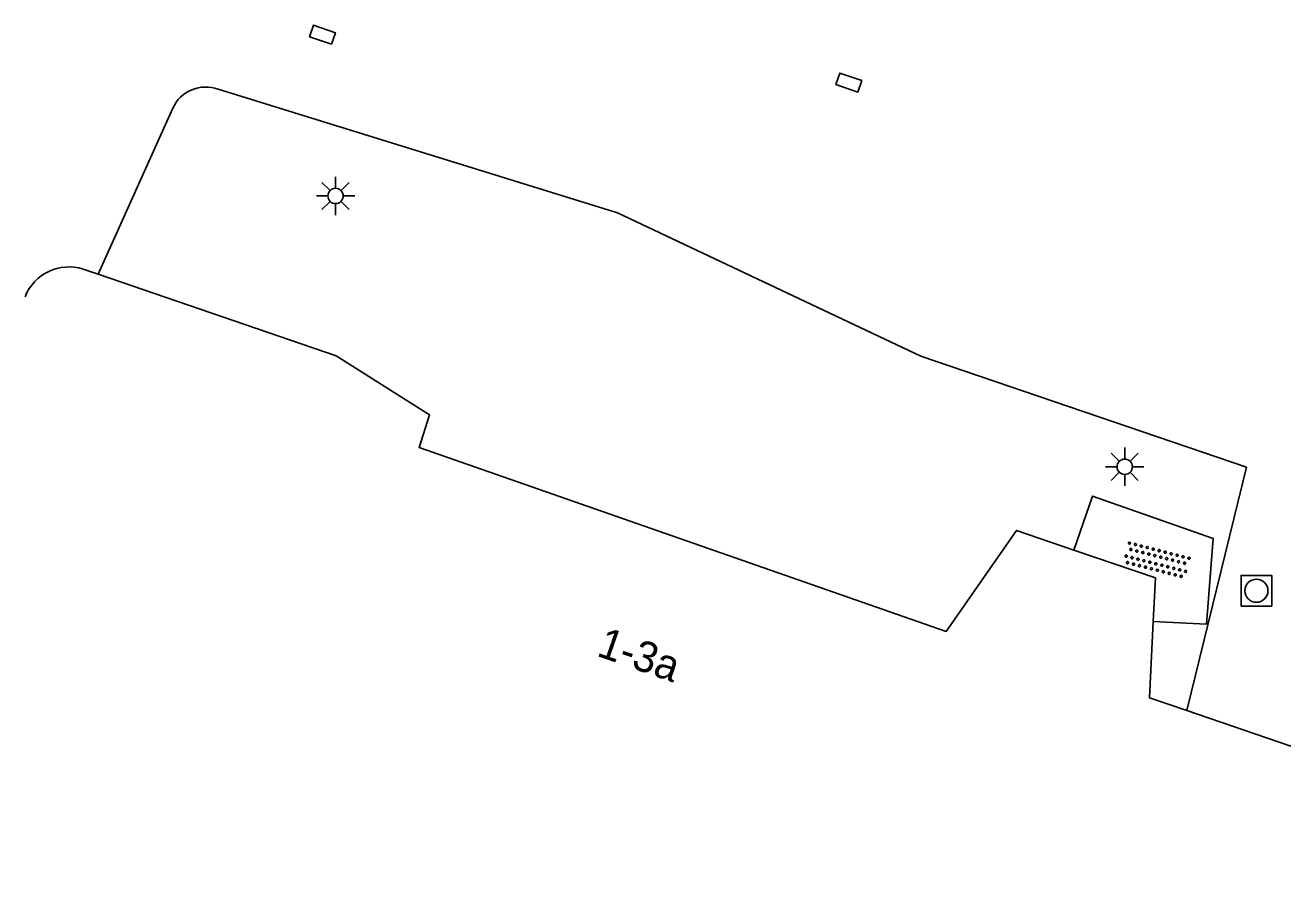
# Model space of a CAD drawing. Extents: x 132999 to 136000, y 398499 to 400501.
# Drawn here: x 133957.51 to 133998.42, y 399439.34 to 399466.95 of the extents above; entities that cross this region are included whole.
import ezdxf

# ---------------------------------------------------------------- set-up
doc = ezdxf.new("R2010")
doc.units = 0
for name, color, linetype in [('gg-anno-huisnummerreeks BGT', 7, 'Continuous'), ('gg-bbg-hoofdgebouw', 7, 'Continuous'), ('gg-bbg-onder overbouw', 7, 'Continuous'), ('gg-bbg-pand overbouw', 7, 'Continuous'), ('gg-knt-verharding', 7, 'Continuous'), ('gt-symb-kolk center center', 7, 'Continuous'), ('gt-symb-lichtmast', 7, 'Continuous'), ('gt-symb-overige verharding', 7, 'Continuous'), ('gt-symb-rioolschacht', 7, 'Continuous')]:
    doc.layers.add(name, color=color, linetype=linetype)

# ---------------------------------------------------------------- blocks, each defined once
blk = doc.blocks.new('gt0-KOLKCC')
at = {"layer": 'gt-symb-kolk center center'}
blk.add_lwpolyline([(-0.375, 0.2), (0.375, 0.2), (0.375, -0.2), (-0.375, -0.2)], close=True, dxfattribs=at)
blk = doc.blocks.new('gt0-OVH')
at = {"layer": 'gt-symb-overige verharding'}
for points in [[(-0.972, 0.298), (-0.967, 0.308), (-0.965, 0.319), (-0.966, 0.33), (-0.971, 0.34), (-0.978, 0.348), (-0.988, 0.353), (-0.999, 0.355), (-1.01, 0.354), (-1.02, 0.349), (-1.028, 0.342), (-1.033, 0.332), (-1.035, 0.321), (-1.034, 0.31), (-1.029, 0.3), (-1.022, 0.292), (-1.012, 0.287), (-1.001, 0.285), (-0.99, 0.286), (-0.98, 0.291)], [(-0.872, 0.106), (-0.867, 0.116), (-0.865, 0.126), (-0.866, 0.137), (-0.871, 0.147), (-0.878, 0.156), (-0.888, 0.161), (-0.899, 0.163), (-0.91, 0.162), (-0.92, 0.157), (-0.928, 0.15), (-0.933, 0.14), (-0.935, 0.129), (-0.934, 0.118), (-0.929, 0.108), (-0.922, 0.1), (-0.912, 0.095), (-0.901, 0.092), (-0.89, 0.094), (-0.88, 0.098)], [(-0.772, 0.298), (-0.767, 0.308), (-0.765, 0.319), (-0.766, 0.33), (-0.771, 0.34), (-0.778, 0.348), (-0.788, 0.353), (-0.799, 0.355), (-0.81, 0.354), (-0.82, 0.349), (-0.828, 0.342), (-0.833, 0.332), (-0.835, 0.321), (-0.834, 0.31), (-0.829, 0.3), (-0.822, 0.292), (-0.812, 0.287), (-0.801, 0.285), (-0.79, 0.286), (-0.78, 0.291)], [(-0.672, 0.106), (-0.667, 0.116), (-0.665, 0.126), (-0.666, 0.137), (-0.671, 0.147), (-0.678, 0.156), (-0.688, 0.161), (-0.699, 0.163), (-0.71, 0.162), (-0.72, 0.157), (-0.728, 0.15), (-0.733, 0.14), (-0.735, 0.129), (-0.734, 0.118), (-0.729, 0.108), (-0.722, 0.1), (-0.712, 0.095), (-0.701, 0.092), (-0.69, 0.094), (-0.68, 0.098)], [(-0.572, 0.298), (-0.567, 0.308), (-0.565, 0.319), (-0.566, 0.33), (-0.571, 0.34), (-0.578, 0.348), (-0.588, 0.353), (-0.599, 0.355), (-0.61, 0.354), (-0.62, 0.349), (-0.628, 0.342), (-0.633, 0.332), (-0.635, 0.321), (-0.634, 0.31), (-0.629, 0.3), (-0.622, 0.292), (-0.612, 0.287), (-0.601, 0.285), (-0.59, 0.286), (-0.58, 0.291)], [(-0.472, 0.106), (-0.467, 0.116), (-0.465, 0.126), (-0.466, 0.137), (-0.471, 0.147), (-0.478, 0.156), (-0.488, 0.161), (-0.499, 0.163), (-0.51, 0.162), (-0.52, 0.157), (-0.528, 0.15), (-0.533, 0.14), (-0.535, 0.129), (-0.534, 0.118), (-0.529, 0.108), (-0.522, 0.1), (-0.512, 0.095), (-0.501, 0.092), (-0.49, 0.094), (-0.48, 0.098)], [(-0.372, 0.298), (-0.367, 0.308), (-0.365, 0.319), (-0.366, 0.33), (-0.371, 0.34), (-0.378, 0.348), (-0.388, 0.353), (-0.399, 0.355), (-0.41, 0.354), (-0.42, 0.349), (-0.428, 0.342), (-0.433, 0.332), (-0.435, 0.321), (-0.434, 0.31), (-0.429, 0.3), (-0.422, 0.292), (-0.412, 0.287), (-0.401, 0.285), (-0.39, 0.286), (-0.38, 0.291)], [(-0.272, 0.106), (-0.267, 0.116), (-0.265, 0.126), (-0.266, 0.137), (-0.271, 0.147), (-0.278, 0.156), (-0.288, 0.161), (-0.299, 0.163), (-0.31, 0.162), (-0.32, 0.157), (-0.328, 0.15), (-0.333, 0.14), (-0.335, 0.129), (-0.334, 0.118), (-0.329, 0.108), (-0.322, 0.1), (-0.312, 0.095), (-0.301, 0.092), (-0.29, 0.094), (-0.28, 0.098)], [(-0.172, 0.298), (-0.167, 0.308), (-0.165, 0.319), (-0.166, 0.33), (-0.171, 0.34), (-0.178, 0.348), (-0.188, 0.353), (-0.199, 0.355), (-0.21, 0.354), (-0.22, 0.349), (-0.228, 0.342), (-0.233, 0.332), (-0.235, 0.321), (-0.234, 0.31), (-0.229, 0.3), (-0.222, 0.292), (-0.212, 0.287), (-0.201, 0.285), (-0.19, 0.286), (-0.18, 0.291)], [(-0.072, 0.106), (-0.067, 0.116), (-0.065, 0.126), (-0.066, 0.137), (-0.071, 0.147), (-0.078, 0.156), (-0.088, 0.161), (-0.099, 0.163), (-0.11, 0.162), (-0.12, 0.157), (-0.128, 0.15), (-0.133, 0.14), (-0.135, 0.129), (-0.134, 0.118), (-0.129, 0.108), (-0.122, 0.1), (-0.112, 0.095), (-0.101, 0.092), (-0.09, 0.094), (-0.08, 0.098)], [(0.028, 0.298), (0.033, 0.308), (0.035, 0.319), (0.034, 0.33), (0.029, 0.34), (0.022, 0.348), (0.012, 0.353), (0.001, 0.355), (-0.01, 0.354), (-0.02, 0.349), (-0.028, 0.342), (-0.033, 0.332), (-0.035, 0.321), (-0.034, 0.31), (-0.029, 0.3), (-0.022, 0.292), (-0.012, 0.287), (-0.001, 0.285), (0.01, 0.286), (0.02, 0.291)], [(0.128, 0.106), (0.133, 0.116), (0.135, 0.126), (0.134, 0.137), (0.129, 0.147), (0.122, 0.156), (0.112, 0.161), (0.101, 0.163), (0.09, 0.162), (0.08, 0.157), (0.072, 0.15), (0.067, 0.14), (0.065, 0.129), (0.066, 0.118), (0.071, 0.108), (0.078, 0.1), (0.088, 0.095), (0.099, 0.092), (0.11, 0.094), (0.12, 0.098)], [(0.228, 0.298), (0.233, 0.308), (0.235, 0.319), (0.234, 0.33), (0.229, 0.34), (0.222, 0.348), (0.212, 0.353), (0.201, 0.355), (0.19, 0.354), (0.18, 0.349), (0.172, 0.342), (0.167, 0.332), (0.165, 0.321), (0.166, 0.31), (0.171, 0.3), (0.178, 0.292), (0.188, 0.287), (0.199, 0.285), (0.21, 0.286), (0.22, 0.291)], [(0.328, 0.106), (0.333, 0.116), (0.335, 0.126), (0.334, 0.137), (0.329, 0.147), (0.322, 0.156), (0.312, 0.161), (0.301, 0.163), (0.29, 0.162), (0.28, 0.157), (0.272, 0.15), (0.267, 0.14), (0.265, 0.129), (0.266, 0.118), (0.271, 0.108), (0.278, 0.1), (0.288, 0.095), (0.299, 0.092), (0.31, 0.094), (0.32, 0.098)], [(0.428, 0.298), (0.433, 0.308), (0.435, 0.319), (0.434, 0.33), (0.429, 0.34), (0.422, 0.348), (0.412, 0.353), (0.401, 0.355), (0.39, 0.354), (0.38, 0.349), (0.372, 0.342), (0.367, 0.332), (0.365, 0.321), (0.366, 0.31), (0.371, 0.3), (0.378, 0.292), (0.388, 0.287), (0.399, 0.285), (0.41, 0.286), (0.42, 0.291)], [(0.528, 0.106), (0.533, 0.116), (0.535, 0.126), (0.534, 0.137), (0.529, 0.147), (0.522, 0.156), (0.512, 0.161), (0.501, 0.163), (0.49, 0.162), (0.48, 0.157), (0.472, 0.15), (0.467, 0.14), (0.465, 0.129), (0.466, 0.118), (0.471, 0.108), (0.478, 0.1), (0.488, 0.095), (0.499, 0.092), (0.51, 0.094), (0.52, 0.098)], [(0.628, 0.298), (0.633, 0.308), (0.635, 0.319), (0.634, 0.33), (0.629, 0.34), (0.622, 0.348), (0.612, 0.353), (0.601, 0.355), (0.59, 0.354), (0.58, 0.349), (0.572, 0.342), (0.567, 0.332), (0.565, 0.321), (0.566, 0.31), (0.571, 0.3), (0.578, 0.292), (0.588, 0.287), (0.599, 0.285), (0.61, 0.286), (0.62, 0.291)], [(0.728, 0.106), (0.733, 0.116), (0.735, 0.126), (0.734, 0.137), (0.729, 0.147), (0.722, 0.156), (0.712, 0.161), (0.701, 0.163), (0.69, 0.162), (0.68, 0.157), (0.672, 0.15), (0.667, 0.14), (0.665, 0.129), (0.666, 0.118), (0.671, 0.108), (0.678, 0.1), (0.688, 0.095), (0.699, 0.092), (0.71, 0.094), (0.72, 0.098)], [(0.828, 0.298), (0.833, 0.308), (0.835, 0.319), (0.834, 0.33), (0.829, 0.34), (0.822, 0.348), (0.812, 0.353), (0.801, 0.355), (0.79, 0.354), (0.78, 0.349), (0.772, 0.342), (0.767, 0.332), (0.765, 0.321), (0.766, 0.31), (0.771, 0.3), (0.778, 0.292), (0.788, 0.287), (0.799, 0.285), (0.81, 0.286), (0.82, 0.291)], [(0.928, 0.106), (0.933, 0.116), (0.935, 0.126), (0.934, 0.137), (0.929, 0.147), (0.922, 0.156), (0.912, 0.161), (0.901, 0.163), (0.89, 0.162), (0.88, 0.157), (0.872, 0.15), (0.867, 0.14), (0.865, 0.129), (0.866, 0.118), (0.871, 0.108), (0.878, 0.1), (0.888, 0.095), (0.899, 0.092), (0.91, 0.094), (0.92, 0.098)], [(1.028, 0.298), (1.033, 0.308), (1.035, 0.319), (1.034, 0.33), (1.029, 0.34), (1.022, 0.348), (1.012, 0.353), (1.001, 0.355), (0.99, 0.354), (0.98, 0.349), (0.972, 0.342), (0.967, 0.332), (0.965, 0.321), (0.966, 0.31), (0.971, 0.3), (0.978, 0.292), (0.988, 0.287), (0.999, 0.285), (1.01, 0.286), (1.02, 0.291)], [(-0.972, -0.142), (-0.967, -0.132), (-0.965, -0.121), (-0.966, -0.11), (-0.971, -0.1), (-0.978, -0.092), (-0.988, -0.087), (-0.999, -0.085), (-1.01, -0.086), (-1.02, -0.091), (-1.028, -0.098), (-1.033, -0.108), (-1.035, -0.119), (-1.034, -0.13), (-1.029, -0.14), (-1.022, -0.148), (-1.012, -0.153), (-1.001, -0.155), (-0.99, -0.154), (-0.98, -0.149)], [(-0.872, -0.334), (-0.867, -0.324), (-0.865, -0.314), (-0.866, -0.303), (-0.871, -0.293), (-0.878, -0.284), (-0.888, -0.279), (-0.899, -0.277), (-0.91, -0.278), (-0.92, -0.283), (-0.928, -0.29), (-0.933, -0.3), (-0.935, -0.311), (-0.934, -0.322), (-0.929, -0.332), (-0.922, -0.34), (-0.912, -0.345), (-0.901, -0.348), (-0.89, -0.346), (-0.88, -0.342)], [(-0.772, -0.142), (-0.767, -0.132), (-0.765, -0.121), (-0.766, -0.11), (-0.771, -0.1), (-0.778, -0.092), (-0.788, -0.087), (-0.799, -0.085), (-0.81, -0.086), (-0.82, -0.091), (-0.828, -0.098), (-0.833, -0.108), (-0.835, -0.119), (-0.834, -0.13), (-0.829, -0.14), (-0.822, -0.148), (-0.812, -0.153), (-0.801, -0.155), (-0.79, -0.154), (-0.78, -0.149)], [(-0.672, -0.334), (-0.667, -0.324), (-0.665, -0.314), (-0.666, -0.303), (-0.671, -0.293), (-0.678, -0.284), (-0.688, -0.279), (-0.699, -0.277), (-0.71, -0.278), (-0.72, -0.283), (-0.728, -0.29), (-0.733, -0.3), (-0.735, -0.311), (-0.734, -0.322), (-0.729, -0.332), (-0.722, -0.34), (-0.712, -0.345), (-0.701, -0.348), (-0.69, -0.346), (-0.68, -0.342)], [(-0.572, -0.142), (-0.567, -0.132), (-0.565, -0.121), (-0.566, -0.11), (-0.571, -0.1), (-0.578, -0.092), (-0.588, -0.087), (-0.599, -0.085), (-0.61, -0.086), (-0.62, -0.091), (-0.628, -0.098), (-0.633, -0.108), (-0.635, -0.119), (-0.634, -0.13), (-0.629, -0.14), (-0.622, -0.148), (-0.612, -0.153), (-0.601, -0.155), (-0.59, -0.154), (-0.58, -0.149)], [(-0.472, -0.334), (-0.467, -0.324), (-0.465, -0.314), (-0.466, -0.303), (-0.471, -0.293), (-0.478, -0.284), (-0.488, -0.279), (-0.499, -0.277), (-0.51, -0.278), (-0.52, -0.283), (-0.528, -0.29), (-0.533, -0.3), (-0.535, -0.311), (-0.534, -0.322), (-0.529, -0.332), (-0.522, -0.34), (-0.512, -0.345), (-0.501, -0.348), (-0.49, -0.346), (-0.48, -0.342)], [(-0.372, -0.142), (-0.367, -0.132), (-0.365, -0.121), (-0.366, -0.11), (-0.371, -0.1), (-0.378, -0.092), (-0.388, -0.087), (-0.399, -0.085), (-0.41, -0.086), (-0.42, -0.091), (-0.428, -0.098), (-0.433, -0.108), (-0.435, -0.119), (-0.434, -0.13), (-0.429, -0.14), (-0.422, -0.148), (-0.412, -0.153), (-0.401, -0.155), (-0.39, -0.154), (-0.38, -0.149)], [(-0.272, -0.334), (-0.267, -0.324), (-0.265, -0.314), (-0.266, -0.303), (-0.271, -0.293), (-0.278, -0.284), (-0.288, -0.279), (-0.299, -0.277), (-0.31, -0.278), (-0.32, -0.283), (-0.328, -0.29), (-0.333, -0.3), (-0.335, -0.311), (-0.334, -0.322), (-0.329, -0.332), (-0.322, -0.34), (-0.312, -0.345), (-0.301, -0.348), (-0.29, -0.346), (-0.28, -0.342)], [(-0.172, -0.142), (-0.167, -0.132), (-0.165, -0.121), (-0.166, -0.11), (-0.171, -0.1), (-0.178, -0.092), (-0.188, -0.087), (-0.199, -0.085), (-0.21, -0.086), (-0.22, -0.091), (-0.228, -0.098), (-0.233, -0.108), (-0.235, -0.119), (-0.234, -0.13), (-0.229, -0.14), (-0.222, -0.148), (-0.212, -0.153), (-0.201, -0.155), (-0.19, -0.154), (-0.18, -0.149)], [(-0.072, -0.334), (-0.067, -0.324), (-0.065, -0.314), (-0.066, -0.303), (-0.071, -0.293), (-0.078, -0.284), (-0.088, -0.279), (-0.099, -0.277), (-0.11, -0.278), (-0.12, -0.283), (-0.128, -0.29), (-0.133, -0.3), (-0.135, -0.311), (-0.134, -0.322), (-0.129, -0.332), (-0.122, -0.34), (-0.112, -0.345), (-0.101, -0.348), (-0.09, -0.346), (-0.08, -0.342)], [(0.028, -0.142), (0.033, -0.132), (0.035, -0.121), (0.034, -0.11), (0.029, -0.1), (0.022, -0.092), (0.012, -0.087), (0.001, -0.085), (-0.01, -0.086), (-0.02, -0.091), (-0.028, -0.098), (-0.033, -0.108), (-0.035, -0.119), (-0.034, -0.13), (-0.029, -0.14), (-0.022, -0.148), (-0.012, -0.153), (-0.001, -0.155), (0.01, -0.154), (0.02, -0.149)], [(0.128, -0.334), (0.133, -0.324), (0.135, -0.314), (0.134, -0.303), (0.129, -0.293), (0.122, -0.284), (0.112, -0.279), (0.101, -0.277), (0.09, -0.278), (0.08, -0.283), (0.072, -0.29), (0.067, -0.3), (0.065, -0.311), (0.066, -0.322), (0.071, -0.332), (0.078, -0.34), (0.088, -0.345), (0.099, -0.348), (0.11, -0.346), (0.12, -0.342)], [(0.228, -0.142), (0.233, -0.132), (0.235, -0.121), (0.234, -0.11), (0.229, -0.1), (0.222, -0.092), (0.212, -0.087), (0.201, -0.085), (0.19, -0.086), (0.18, -0.091), (0.172, -0.098), (0.167, -0.108), (0.165, -0.119), (0.166, -0.13), (0.171, -0.14), (0.178, -0.148), (0.188, -0.153), (0.199, -0.155), (0.21, -0.154), (0.22, -0.149)], [(0.328, -0.334), (0.333, -0.324), (0.335, -0.314), (0.334, -0.303), (0.329, -0.293), (0.322, -0.284), (0.312, -0.279), (0.301, -0.277), (0.29, -0.278), (0.28, -0.283), (0.272, -0.29), (0.267, -0.3), (0.265, -0.311), (0.266, -0.322), (0.271, -0.332), (0.278, -0.34), (0.288, -0.345), (0.299, -0.348), (0.31, -0.346), (0.32, -0.342)], [(0.428, -0.142), (0.433, -0.132), (0.435, -0.121), (0.434, -0.11), (0.429, -0.1), (0.422, -0.092), (0.412, -0.087), (0.401, -0.085), (0.39, -0.086), (0.38, -0.091), (0.372, -0.098), (0.367, -0.108), (0.365, -0.119), (0.366, -0.13), (0.371, -0.14), (0.378, -0.148), (0.388, -0.153), (0.399, -0.155), (0.41, -0.154), (0.42, -0.149)], [(0.528, -0.334), (0.533, -0.324), (0.535, -0.314), (0.534, -0.303), (0.529, -0.293), (0.522, -0.284), (0.512, -0.279), (0.501, -0.277), (0.49, -0.278), (0.48, -0.283), (0.472, -0.29), (0.467, -0.3), (0.465, -0.311), (0.466, -0.322), (0.471, -0.332), (0.478, -0.34), (0.488, -0.345), (0.499, -0.348), (0.51, -0.346), (0.52, -0.342)], [(0.628, -0.142), (0.633, -0.132), (0.635, -0.121), (0.634, -0.11), (0.629, -0.1), (0.622, -0.092), (0.612, -0.087), (0.601, -0.085), (0.59, -0.086), (0.58, -0.091), (0.572, -0.098), (0.567, -0.108), (0.565, -0.119), (0.566, -0.13), (0.571, -0.14), (0.578, -0.148), (0.588, -0.153), (0.599, -0.155), (0.61, -0.154), (0.62, -0.149)], [(0.728, -0.334), (0.733, -0.324), (0.735, -0.314), (0.734, -0.303), (0.729, -0.293), (0.722, -0.284), (0.712, -0.279), (0.701, -0.277), (0.69, -0.278), (0.68, -0.283), (0.672, -0.29), (0.667, -0.3), (0.665, -0.311), (0.666, -0.322), (0.671, -0.332), (0.678, -0.34), (0.688, -0.345), (0.699, -0.348), (0.71, -0.346), (0.72, -0.342)], [(0.828, -0.142), (0.833, -0.132), (0.835, -0.121), (0.834, -0.11), (0.829, -0.1), (0.822, -0.092), (0.812, -0.087), (0.801, -0.085), (0.79, -0.086), (0.78, -0.091), (0.772, -0.098), (0.767, -0.108), (0.765, -0.119), (0.766, -0.13), (0.771, -0.14), (0.778, -0.148), (0.788, -0.153), (0.799, -0.155), (0.81, -0.154), (0.82, -0.149)], [(0.928, -0.334), (0.933, -0.324), (0.935, -0.314), (0.934, -0.303), (0.929, -0.293), (0.922, -0.284), (0.912, -0.279), (0.901, -0.277), (0.89, -0.278), (0.88, -0.283), (0.872, -0.29), (0.867, -0.3), (0.865, -0.311), (0.866, -0.322), (0.871, -0.332), (0.878, -0.34), (0.888, -0.345), (0.899, -0.348), (0.91, -0.346), (0.92, -0.342)], [(1.028, -0.142), (1.033, -0.132), (1.035, -0.121), (1.034, -0.11), (1.029, -0.1), (1.022, -0.092), (1.012, -0.087), (1.001, -0.085), (0.99, -0.086), (0.98, -0.091), (0.972, -0.098), (0.967, -0.108), (0.965, -0.119), (0.966, -0.13), (0.971, -0.14), (0.978, -0.148), (0.988, -0.153), (0.999, -0.155), (1.01, -0.154), (1.02, -0.149)]]:
    blk.add_lwpolyline(points, close=True, dxfattribs=at)
blk = doc.blocks.new('gt0-RS')
at = {"layer": 'gt-symb-rioolschacht'}
blk.add_lwpolyline([(-0.5, -0.5), (0.5, -0.5), (0.5, 0.5), (-0.5, 0.5)], close=True, dxfattribs=at)
blk.add_circle((0, 0), 0.375, dxfattribs=at)
blk = doc.blocks.new('gt0-LMAST')
at = {"layer": 'gt-symb-lichtmast'}
for p, q in [((-0.182, 0.173), (-0.447, 0.438)), ((-0.005, 0.246), (-0.005, 0.621)), ((0.172, 0.173), (0.437, 0.438)), ((-0.255, -0.004), (-0.63, -0.004)), ((-0.182, -0.181), (-0.447, -0.446)), ((-0.005, -0.254), (-0.005, -0.629)), ((0.437, -0.446), (0.172, -0.181)), ((0.245, -0.004), (0.62, -0.004))]:
    blk.add_line(p, q, dxfattribs=at)
blk.add_circle((-0.005, -0.004), 0.25, dxfattribs=at)

msp = doc.modelspace()

# ---------------------------------------------------------------- linework, layer by layer
at = {"layer": 'gg-bbg-hoofdgebouw'}
msp.add_line((133959.879, 399458.85), (133959.395, 399459.016), dxfattribs=at)
msp.add_lwpolyline([(133995.29, 399444.647), (134010.207, 399439.536), (134010.184, 399439.336)], dxfattribs=at)
msp.add_arc((133958.936, 399457.545), 1.541, 72.6752, 158.3267, dxfattribs=at)
at = {"layer": 'gg-bbg-onder overbouw'}
for points in [[(133959.879, 399458.85), (133967.625, 399456.187), (133970.665, 399454.267), (133970.321, 399453.209), (133987.467, 399447.227), (133989.751, 399450.512), (133991.619, 399449.873)], [(133994.202, 399447.552), (133994.27, 399448.965), (133991.619, 399449.873)], [(133995.29, 399444.647), (133994.083, 399445.061), (133994.202, 399447.552)]]:
    msp.add_lwpolyline(points, dxfattribs=at)
at = {"layer": 'gg-bbg-pand overbouw'}
msp.add_line((133959.879, 399458.85), (133962.309, 399464.245), dxfattribs=at)
msp.add_lwpolyline([(133963.784, 399464.865), (133976.774, 399460.841), (133986.638, 399456.181), (133997.23, 399452.566), (133995.29, 399444.647)], dxfattribs=at)
msp.add_arc((133963.379, 399463.764), 1.173, 69.7903, 155.8075, dxfattribs=at)
at = {"layer": 'gg-knt-verharding'}
msp.add_lwpolyline([(133994.202, 399447.552), (133995.937, 399447.463), (133996.153, 399450.253), (133992.22, 399451.629), (133991.619, 399449.873)], dxfattribs=at)

# ---------------------------------------------------------------- block references
at = {"layer": 'gt-symb-kolk center center'}
for p, rotation in [((133967.18, 399466.64), 160.94493043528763), ((133984.298, 399465.082), 160.94493043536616)]:
    msp.add_blockref('gt0-KOLKCC', p, dxfattribs=dict(at, rotation=rotation))
at = {"layer": 'gt-symb-lichtmast'}
for p in [(133967.609, 399461.397), (133993.278, 399452.586)]:
    msp.add_blockref('gt0-LMAST', p, dxfattribs=at)
at = {"layer": 'gt-symb-overige verharding', "rotation": -14.3557849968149}
msp.add_blockref('gt0-OVH', (133994.315, 399449.542), dxfattribs=at)
at = {"layer": 'gt-symb-rioolschacht'}
msp.add_blockref('gt0-RS', (133997.557, 399448.548), dxfattribs=at)

# ---------------------------------------------------------------- texts
at = {"layer": 'gg-anno-huisnummerreeks BGT'}
msp.add_text('1-3a', height=1, rotation=340.8, dxfattribs=at).set_placement((133976.062, 399446.44))

doc.saveas('drawing.dxf')
